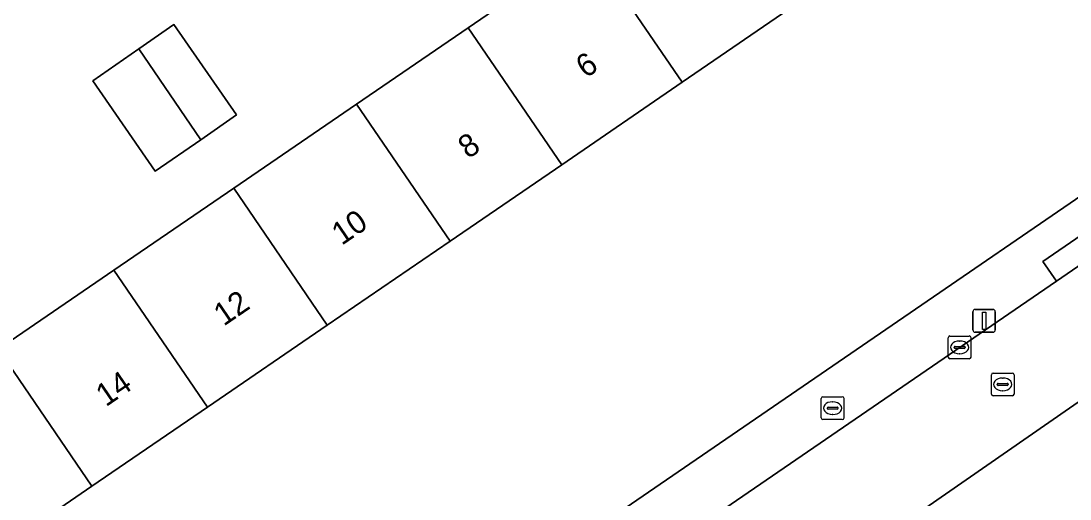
# Model space of a CAD drawing. Extents: x 157445 to 158888, y 383061 to 384688.
# Drawn here: x 158351.18 to 158397.42, y 383668 to 383689.04 of the extents above; entities that cross this region are included whole.
import ezdxf

# ---------------------------------------------------------------- set-up
doc = ezdxf.new("R2010")
doc.units = 0
for name, color, linetype in [('IMGEO_Brandkraan', 7, 'Continuous'), ('IMGEO_Erf', 7, 'Continuous'), ('IMGEO_Kolk', 7, 'Continuous'), ('IMGEO_Lichtmast', 7, 'Continuous'), ('IMGEO_Pand', 7, 'Continuous'), ('IMGEO_Pand_nummerreeks', 7, 'Continuous'), ('IMGEO_Rijbaan_lokaal_open', 7, 'Continuous'), ('IMGEO_Rioolput', 7, 'Continuous'), ('IMGEO_Voetpad_open', 7, 'Continuous')]:
    doc.layers.add(name, color=color, linetype=linetype)

msp = doc.modelspace()

# ---------------------------------------------------------------- linework, layer by layer
at = {"layer": 'IMGEO_Brandkraan'}
for p, q in [((158386.454, 383671.572), (158386.454, 383672.424)), ((158386.529, 383672.498), (158387.381, 383672.498)), ((158386.942, 383672.278), (158386.967, 383672.278)), ((158387.455, 383672.424), (158387.455, 383671.572)), ((158386.713, 383671.992), (158386.713, 383672.004)), ((158387.151, 383671.955), (158386.753, 383671.955)), ((158386.756, 383672.041), (158387.154, 383672.041)), ((158387.197, 383672.004), (158387.197, 383671.992)), ((158387.381, 383671.498), (158386.529, 383671.498)), ((158386.965, 383671.718), (158386.94, 383671.718))]:
    msp.add_line(p, q, dxfattribs=at)
for points in [[(158386.454, 383671.572), (158386.454, 383672.424)], [(158386.529, 383672.498), (158387.381, 383672.498)], [(158387.455, 383672.424), (158387.455, 383671.572)], [(158387.381, 383671.498), (158386.529, 383671.498)]]:
    msp.add_lwpolyline(points, dxfattribs=at)
for centre, radius, start, end in [((158386.531, 383672.422), 0.0765, 91.552, 178.448), ((158386.531, 383672.422), 0.0765, 91.552, 178.448), ((158387.379, 383672.422), 0.0765, 1.552, 88.448), ((158387.379, 383672.422), 0.0765, 1.552, 88.448), ((158386.753, 383672.001), 0.0403, 85.8775, 175.7526), ((158386.75, 383671.991), 0.0366, 178.938, 274.7102), ((158387.154, 383671.998), 0.043, 264.8664, 352.4533), ((158387.158, 383672.003), 0.0386, 1.7309, 96.639), ((158386.531, 383671.574), 0.0765, 181.552, 268.448), ((158386.531, 383671.574), 0.0765, 181.552, 268.448), ((158387.379, 383671.574), 0.0765, 271.552, 358.448), ((158387.379, 383671.574), 0.0765, 271.552, 358.448)]:
    msp.add_arc(centre, radius, start, end, dxfattribs=at)
for centre, major_axis, ratio, start_param, end_param in [((158386.941, 383671.998), (-0.387, 0.002), 0.722429, 4.712389, 7.853982), ((158386.966, 383671.998), (-0.39, 0.002), 0.717154, 1.570796, 4.712389)]:
    msp.add_ellipse(centre, major_axis=major_axis, ratio=ratio, start_param=start_param, end_param=end_param, dxfattribs=at)
at = {"layer": 'IMGEO_Erf'}
for points in [[(158279.276, 383600.145), (158417.27, 383694.62), (158417.156, 383695.965), (158400.646, 383719.878), (158356.391, 383689.6), (158355.51, 383690.928), (158353.836, 383693.449), (158349.926, 383691.318)], [(158308.314, 383650.792), (158311.304, 383652.836), (158313.551, 383649.549), (158318.815, 383653.147), (158323.89, 383656.617), (158329.194, 383660.242), (158334.438, 383663.827), (158339.609, 383667.362), (158344.994, 383671.043), (158350.184, 383674.591), (158355.272, 383678.069), (158360.56, 383681.684), (158365.974, 383685.384), (158370.89, 383688.745), (158376.197, 383692.373)], [(158385.58, 383689.939), (158380.321, 383686.343), (158375.013, 383682.714), (158370.098, 383679.353), (158364.684, 383675.652), (158359.397, 383672.037), (158354.309, 383668.558), (158349.118, 383665.009), (158343.735, 383661.328), (158338.564, 383657.792), (158333.32, 383654.207), (158328.017, 383650.581), (158322.942, 383647.111), (158317.678, 383643.512), (158312.339, 383639.861), (158307.336, 383636.441)]]:
    msp.add_lwpolyline(points, dxfattribs=at)
msp.add_lwpolyline([(158357.926, 383688.886), (158360.684, 383684.912), (158359.103, 383683.815), (158357.102, 383682.427), (158354.344, 383686.4), (158356.373, 383687.808)], close=True, dxfattribs=at)
at = {"layer": 'IMGEO_Kolk'}
for p, q in [((158392.051, 383674.248), (158392.051, 383675.1)), ((158392.126, 383675.174), (158392.978, 383675.174)), ((158393.052, 383675.1), (158393.052, 383674.248)), ((158392.31, 383674.668), (158392.31, 383674.68)), ((158392.748, 383674.631), (158392.35, 383674.631)), ((158392.353, 383674.717), (158392.751, 383674.717)), ((158392.539, 383674.954), (158392.564, 383674.954)), ((158392.794, 383674.68), (158392.794, 383674.668)), ((158392.978, 383674.174), (158392.126, 383674.174)), ((158392.562, 383674.394), (158392.537, 383674.394))]:
    msp.add_line(p, q, dxfattribs=at)
for points in [[(158392.051, 383674.248), (158392.051, 383675.1)], [(158392.126, 383675.174), (158392.978, 383675.174)], [(158393.052, 383675.1), (158393.052, 383674.248)], [(158392.978, 383674.174), (158392.126, 383674.174)]]:
    msp.add_lwpolyline(points, dxfattribs=at)
for centre, radius, start, end in [((158392.128, 383675.098), 0.0765, 91.552, 178.448), ((158392.128, 383675.098), 0.0765, 91.552, 178.448), ((158392.976, 383675.098), 0.0765, 1.552, 88.448), ((158392.976, 383675.098), 0.0765, 1.552, 88.448), ((158392.35, 383674.677), 0.0403, 85.8775, 175.7526), ((158392.347, 383674.667), 0.0366, 178.938, 274.7102), ((158392.751, 383674.674), 0.043, 264.8664, 352.4533), ((158392.755, 383674.679), 0.0386, 1.7309, 96.639), ((158392.128, 383674.25), 0.0765, 181.552, 268.448), ((158392.128, 383674.25), 0.0765, 181.552, 268.448), ((158392.976, 383674.25), 0.0765, 271.552, 358.448), ((158392.976, 383674.25), 0.0765, 271.552, 358.448)]:
    msp.add_arc(centre, radius, start, end, dxfattribs=at)
for centre, major_axis, ratio, start_param, end_param in [((158392.538, 383674.674), (-0.387, 0.002), 0.722429, 4.712389, 7.853982), ((158392.563, 383674.674), (-0.39, 0.002), 0.717154, 1.570796, 4.712389)]:
    msp.add_ellipse(centre, major_axis=major_axis, ratio=ratio, start_param=start_param, end_param=end_param, dxfattribs=at)
at = {"layer": 'IMGEO_Lichtmast'}
for p, q in [((158393.133, 383675.441), (158393.133, 383676.241)), ((158393.133, 383676.241), (158393.133, 383675.441)), ((158393.233, 383676.341), (158394.023, 383676.341)), ((158394.023, 383676.341), (158393.233, 383676.341)), ((158394.123, 383676.241), (158394.123, 383675.441)), ((158394.123, 383675.441), (158394.123, 383676.241)), ((158394.023, 383675.341), (158393.233, 383675.341)), ((158393.233, 383675.341), (158394.023, 383675.341))]:
    msp.add_line(p, q, dxfattribs=at)
msp.add_lwpolyline([(158393.553, 383676.216), (158393.703, 383676.216), (158393.703, 383675.466), (158393.553, 383675.466), (158393.553, 383676.216)], dxfattribs=at)
for centre, start, end in [((158393.233, 383676.241), 90, 180), ((158393.233, 383676.241), 90, 180), ((158394.023, 383676.241), 0, 90), ((158394.023, 383676.241), 360, 90), ((158393.233, 383675.441), 180, 270), ((158393.233, 383675.441), 180, 270), ((158394.023, 383675.441), 270, 0), ((158394.023, 383675.441), 270, 0)]:
    msp.add_arc(centre, 0.1, start, end, dxfattribs=at)
at = {"layer": 'IMGEO_Pand'}
for points in [[(158385.58, 383689.939), (158381.458, 383695.969), (158376.197, 383692.373), (158380.321, 383686.343)], [(158370.89, 383688.745), (158375.013, 383682.714), (158380.321, 383686.343), (158376.197, 383692.373)], [(158356.373, 383687.808), (158359.103, 383683.815), (158360.684, 383684.912), (158357.926, 383688.886)], [(158365.974, 383685.384), (158370.098, 383679.353), (158375.013, 383682.714), (158370.89, 383688.745)], [(158356.373, 383687.808), (158354.344, 383686.4), (158357.102, 383682.427), (158359.103, 383683.815)], [(158360.56, 383681.684), (158364.684, 383675.652), (158370.098, 383679.353), (158365.974, 383685.384)], [(158360.56, 383681.684), (158355.272, 383678.069), (158359.397, 383672.037), (158364.684, 383675.652)], [(158355.272, 383678.069), (158350.184, 383674.591), (158354.309, 383668.558), (158359.397, 383672.037)], [(158350.184, 383674.591), (158344.994, 383671.043), (158349.118, 383665.009), (158354.309, 383668.558)]]:
    msp.add_lwpolyline(points, close=True, dxfattribs=at)
at = {"layer": 'IMGEO_Rijbaan_lokaal_open'}
msp.add_lwpolyline([(158402.125, 383675.244), (158402.165, 383675.271), (158411.426, 383681.568), (158421.659, 383688.498), (158418.79, 383692.748), (158399.958, 383679.742), (158399.87, 383679.681), (158396.818, 383677.592), (158291.408, 383605.439), (158275.823, 383594.75), (158278.623, 383590.71), (158296.72, 383603.094), (158306.706, 383609.901), (158309.83, 383612.03), (158333.171, 383627.939), (158333.825, 383628.385), (158341.507, 383633.663), (158359.407, 383645.96), (158361.016, 383647.069), (158363.977, 383649.11), (158390.1, 383666.952), (158401.945, 383675.147)], close=True, dxfattribs=at)
msp.add_lwpolyline([(158402.125, 383675.244), (158401.945, 383675.147), (158390.1, 383666.952)], dxfattribs=at)
at = {"layer": 'IMGEO_Rioolput'}
for p, q in [((158393.95, 383672.618), (158393.95, 383673.47)), ((158394.025, 383673.544), (158394.877, 383673.544)), ((158394.438, 383673.324), (158394.463, 383673.324)), ((158394.951, 383673.47), (158394.951, 383672.618)), ((158394.209, 383673.038), (158394.209, 383673.05)), ((158394.647, 383673.001), (158394.249, 383673.001)), ((158394.252, 383673.087), (158394.65, 383673.087)), ((158394.461, 383672.764), (158394.436, 383672.764)), ((158394.693, 383673.05), (158394.693, 383673.038)), ((158394.877, 383672.544), (158394.025, 383672.544))]:
    msp.add_line(p, q, dxfattribs=at)
for points in [[(158393.95, 383672.618), (158393.95, 383673.47)], [(158394.025, 383673.544), (158394.877, 383673.544)], [(158394.951, 383673.47), (158394.951, 383672.618)], [(158394.877, 383672.544), (158394.025, 383672.544)]]:
    msp.add_lwpolyline(points, dxfattribs=at)
for centre, radius, start, end in [((158394.027, 383673.468), 0.0765, 91.552, 178.448), ((158394.027, 383673.468), 0.0765, 91.552, 178.448), ((158394.875, 383673.468), 0.0765, 1.552, 88.448), ((158394.875, 383673.468), 0.0765, 1.552, 88.448), ((158394.249, 383673.047), 0.0403, 85.8775, 175.7526), ((158394.246, 383673.037), 0.0366, 178.938, 274.7102), ((158394.65, 383673.044), 0.043, 264.8664, 352.4533), ((158394.654, 383673.049), 0.0386, 1.7309, 96.639), ((158394.027, 383672.62), 0.0765, 181.552, 268.448), ((158394.027, 383672.62), 0.0765, 181.552, 268.448), ((158394.875, 383672.62), 0.0765, 271.552, 358.448), ((158394.875, 383672.62), 0.0765, 271.552, 358.448)]:
    msp.add_arc(centre, radius, start, end, dxfattribs=at)
for centre, major_axis, ratio, start_param, end_param in [((158394.437, 383673.044), (-0.387, 0.002), 0.722429, 4.712389, 7.853982), ((158394.462, 383673.044), (-0.39, 0.002), 0.717154, 1.570796, 4.712389)]:
    msp.add_ellipse(centre, major_axis=major_axis, ratio=ratio, start_param=start_param, end_param=end_param, dxfattribs=at)
at = {"layer": 'IMGEO_Voetpad_open'}
for points in [[(158396.818, 383677.592), (158396.225, 383678.458), (158399.365, 383680.608), (158399.958, 383679.742), (158418.79, 383692.748), (158417.27, 383694.62), (158279.276, 383600.145), (158275.269, 383597.397), (158272.753, 383598.283), (158275.305, 383594.395), (158275.823, 383594.75), (158291.408, 383605.439)], [(158399.958, 383679.742), (158399.365, 383680.608), (158396.225, 383678.458), (158396.818, 383677.592), (158399.87, 383679.681)]]:
    msp.add_lwpolyline(points, close=True, dxfattribs=at)

# ---------------------------------------------------------------- texts
at = {"layer": 'IMGEO_Pand_nummerreeks'}
for s, p in [('6', (158376.079, 383686.496)), ('8', (158370.89, 383682.947)), ('10', (158365.317, 383679.137)), ('12', (158360.119, 383675.583)), ('14', (158354.928, 383672.035))]:
    msp.add_text(s, height=1, rotation=34.3617, dxfattribs=at).set_placement(p)

doc.saveas('drawing.dxf')
